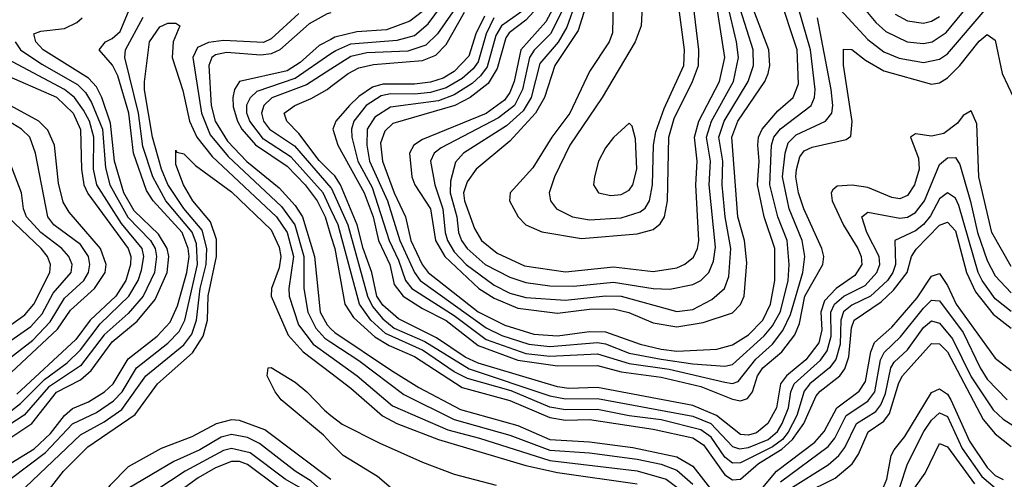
# Model space of a CAD drawing. Header units: inches. Extents: x 884549 to 1028252, y 526810 to 653624.
# Tile 299 of 656: x 899217 to 901693, y 615150 to 616305. Entities that reach past the tile are written whole.
import ezdxf

# ---------------------------------------------------------------- set-up
doc = ezdxf.new("R2010")
doc.units = ezdxf.units.IN
doc.header["$MEASUREMENT"] = 0
doc.layers.add('A8691', color=7, linetype='Continuous')
doc.layers.add('A9601', color=7, linetype='Continuous')

msp = doc.modelspace()

# ---------------------------------------------------------------- linework, layer by layer
at = {"layer": 'A8691', "color": 5}
for points, elevation in [([(899161.2, 615170), (899253.8, 615226.2), (899294.9, 615265.1), (899330, 615310.7), (899350, 615327.9), (899390, 615344.3), (899430.9, 615370), (899452.1, 615390), (899490, 615452.7), (899563, 615510), (899595.3, 615544.7), (899614, 615586), (899637.6, 615670), (899643, 615710), (899640.9, 615730), (899625.6, 615770), (899552.7, 615850), (899536.4, 615876.4), (899503.1, 615970), (899491.9, 616070), (899464.3, 616164.3), (899450.8, 616190.8), (899417.3, 616230), (899432.9, 616250), (899450, 616258.3), (899470, 616276.1), (899501.1, 616350)], 2880), ([(899919, 616321), (899850, 616256.9), (899830, 616248.4), (899730, 616253.1), (899691.7, 616248.3), (899664.6, 616235.4), (899652.9, 616210), (899674.1, 616070), (899696.3, 616016.3), (899741.2, 615961.2), (899875.6, 615835.6), (899909.3, 615790), (899931.8, 615710), (899931.4, 615630), (899941.4, 615570), (899961.5, 615530), (899984.6, 615504.6), (900000, 615494.4)], 2860), ([(900000, 616322.4), (899990, 616320), (899945.1, 616294.9), (899871.2, 616230), (899850, 616219.7), (899823.8, 616216.2), (899736.9, 616223.1), (899710, 616217.2), (899700.3, 616210), (899693.2, 616190), (899698.8, 616090), (899708.7, 616050), (899739.9, 615999.9), (899788.8, 615948.8), (899870, 615882.6), (899910, 615838.2), (899928.5, 615810), (899958.2, 615710), (899972.5, 615570), (899990, 615538.1), (900000, 615528.6)], 2880), ([(899190, 615251.4), (899247.4, 615290), (899310, 615369.4), (899370, 615400.4), (899396.8, 615423.2), (899450, 615495.9), (899512.3, 615547.7), (899558.2, 615601.8), (899587.8, 615670), (899592, 615710), (899588.2, 615730), (899566.3, 615766.3), (899504.9, 615824.9), (899479.5, 615870), (899455.9, 615950), (899445.6, 616045.6), (899423.9, 616110), (899410, 616136.4), (899390, 616158.7), (899276, 616230), (899257.7, 616250), (899253.2, 616270), (899270, 616276.2), (899330, 616283), (899361.3, 616298.7), (899374.6, 616310)], 2920), ([(899193.3, 615150), (899282.5, 615217.5), (899350, 615289.2), (899410, 615318), (899452.8, 615347.2), (899474.8, 615370), (899510.8, 615430), (899590, 615492.4), (899618.5, 615521.5), (899632.1, 615550), (899664.2, 615690), (899662.1, 615742.1), (899651.2, 615771.2), (899584.8, 615850), (899552.4, 615910), (899527, 615987), (899515.7, 616070), (899481.9, 616210), (899482.9, 616230), (899527.9, 616312.1)], 2860), ([(899232.1, 615130), (899370, 615262.1), (899430, 615294.2), (899474.2, 615325.8), (899534.3, 615410), (899630, 615487.6), (899650, 615514.7), (899662.1, 615550), (899670.9, 615630), (899686.1, 615690), (899688, 615730), (899676.3, 615776.3), (899630, 615830.6), (899590, 615890.9), (899574.1, 615930), (899551.3, 616010), (899531, 616129), (899531.2, 616148.8), (899543.8, 616250), (899570, 616287.5), (899590, 616296.6), (899610, 616296.3), (899620.3, 616290), (899602.9, 616250), (899600.4, 616210), (899627.1, 616127.1), (899644.4, 616050), (899662.9, 616010), (899701.5, 615961.5), (899862.6, 615810), (899890, 615770.1), (899905.8, 615710), (899893.8, 615630), (899895.1, 615610), (899918.6, 615538.6), (899954.8, 615490), (900000, 615457.5)], 2840), ([(899205.7, 616250), (899219.1, 616230), (899273.2, 616193.2), (899362.5, 616142.5), (899382.6, 616122.6), (899397.5, 616097.5), (899425.5, 616030), (899432.9, 615932.9), (899444.1, 615890), (899488.9, 615808.9), (899546.4, 615750), (899557.5, 615730), (899561.4, 615710), (899556.6, 615670), (899527.4, 615610), (899490, 615566.6), (899430, 615513.1), (899370, 615434.9), (899290, 615381.8), (899228.6, 615311.4), (899190, 615285.9)], 2940), ([(900000, 616256), (899970, 616240.5), (899922.6, 616197.4), (899890, 616176.9), (899770.2, 616149.8), (899757.4, 616130), (899753.2, 616110), (899754, 616086), (899764.7, 616050), (899776.1, 616030), (899810, 615990.5), (899890, 615937.3), (899934.9, 615890), (899965, 615850), (899985, 615810), (900000, 615760.9)], 2920), ([(900000, 615828.1), (899980.3, 615870), (899900.1, 615960.1), (899830, 616005), (899795.7, 616050), (899788.7, 616070), (899788.8, 616091.2), (899797.4, 616110), (899814.6, 616125.4), (899910, 616158.6), (900000, 616220.1)], 2940), ([(899196.9, 615323.1), (899219.7, 615340.3), (899279.5, 615400.5), (899337, 615443), (899370, 615475), (899419.5, 615540.5), (899491.9, 615610), (899515.2, 615650), (899523.9, 615676.1), (899529.2, 615710), (899524.9, 615730), (899473.2, 615793.2), (899411.4, 615890), (899403.1, 615930), (899403.9, 616010), (899392.4, 616050), (899377.9, 616077.9), (899354.7, 616110), (899330.3, 616130.3), (899186.2, 616206.2)], 2960), ([(899171.3, 616171.3), (899310, 616110.8), (899351.9, 616070), (899370.3, 616029.7), (899372.7, 615930), (899378.5, 615890), (899388.5, 615868.5), (899489.8, 615730), (899497.1, 615710), (899496.1, 615690), (899484.4, 615650), (899459, 615610), (899394.2, 615550), (899358.7, 615501.3), (899210, 615363.8)], 2980), ([(900000, 616181), (899938.3, 616141.7), (899851.4, 616108.6), (899831, 616090), (899825.5, 616070), (899830.7, 616050), (899845.5, 616030), (899908, 615988), (900000, 615882.7)], 2960), ([(899170, 615394.3), (899312.7, 615527.3), (899344.9, 615575.1), (899405.7, 615630), (899431.8, 615670), (899434.3, 615690), (899420.3, 615730), (899341.9, 615821.9), (899326.7, 615846.7), (899314.5, 615894.5), (899305.1, 615990), (899288, 616028), (899265.4, 616050), (899113.1, 616133.1)], 3020), ([(900000, 615922.2), (899970, 615951), (899919.2, 616019.2), (899889.3, 616050), (899882.7, 616070), (899908.7, 616090), (899950, 616107), (899990, 616130.2), (900000, 616137.6)], 2980), ([(899133.6, 615410), (899250, 615500), (899294, 615546), (899330, 615605.3), (899378.8, 615650), (899390.4, 615670), (899394, 615690), (899390, 615710), (899370, 615740.2), (899303.5, 615790), (899287.9, 615810), (899257.4, 615970), (899242.7, 616010), (899221.4, 616030), (899090.6, 616110.6)], 3040), ([(899104.3, 615435.7), (899245.6, 615534.4), (899273.9, 615566.1), (899301.8, 615618.2), (899346.4, 615670), (899349.2, 615690), (899340.8, 615710), (899323, 615730), (899270.4, 615770), (899234.5, 615810), (899226.6, 615830), (899221.5, 615870), (899180.1, 615980.1)], 3060), ([(899233.9, 615050), (899327.3, 615170), (899388.7, 615231.3), (899507.5, 615312.5), (899563.6, 615390), (899652.1, 615467.9), (899678.3, 615510), (899689.8, 615550), (899691.4, 615611.4), (899712.2, 615710), (899712.5, 615752.5), (899697.2, 615797.2), (899652.6, 615850), (899629.5, 615890), (899610, 615941.3), (899610, 615977.1), (899612.6, 615972.6), (899630, 615968.5), (899659.2, 615939.2), (899750, 615872.7), (899850, 615776.8), (899870, 615733.9), (899873.7, 615710), (899870, 615681.5), (899850.5, 615630), (899850, 615610), (899892.6, 615512.6), (899930, 615470), (900000, 615417.2)], 2820), ([(899150, 615506.1), (899230, 615563.2), (899252.8, 615590), (899293.4, 615670), (899295.1, 615690), (899287.2, 615710), (899271.1, 615730), (899187.8, 615810)], 3080), ([(900000, 615241), (899980.8, 615260.8), (899874.7, 615350), (899859.3, 615370), (899839.8, 615410), (899842, 615430), (899850, 615430.6), (899910, 615393.9), (899939.3, 615370), (899983.4, 615323.4), (900000, 615310.5)], 2780), ([(900000, 615149.8), (899833.9, 615273.9), (899770, 615297.8), (899750, 615299.4), (899711, 615289), (899650, 615256.5), (899573, 615227), (899490, 615181.2), (899444.6, 615135.4), (899310, 614976.1), (899290, 614958.6), (899247, 614930), (899150, 614884.6)], 2820), ([(900000, 615100.9), (899990, 615108.8), (899950, 615145.2), (899909.7, 615170), (899820, 615240), (899790, 615254.9), (899750, 615262.9), (899724.2, 615255.8), (899670, 615224), (899605.2, 615194.8), (899490, 615127.2), (899390, 615025.9), (899334.7, 614950), (899294.2, 614910), (899163.1, 614836.9)], 2840), ([(900000, 615056.6), (899990, 615064.4), (899930, 615124.7), (899885.1, 615150), (899796.6, 615216.6), (899750, 615227.2), (899730, 615222.4), (899633.3, 615170), (899522.7, 615097.3), (899458, 615030), (899410, 614993.8), (899363.1, 614936.9), (899316.4, 614890), (899180.6, 614799.4)], 2860), ([(900000, 615016.5), (899981.4, 615030), (899930, 615092.8), (899866.7, 615130), (899790, 615187.3), (899770, 615194.5), (899750, 615194.9), (899710, 615179), (899666, 615154), (899561.8, 615078.2), (899338, 614870), (899211.6, 614768.4)], 2880)]:
    msp.add_lwpolyline(points, dxfattribs=dict(at, elevation=elevation))
at = {"layer": 'A9601', "color": 5}
for points, elevation in [([(900668.2, 616428.2), (900621.6, 616278.4), (900562.7, 616190), (900537, 616110), (900514.3, 616070), (900450, 615999.7), (900364.7, 615930), (900342.4, 615897.6), (900333.3, 615870), (900336, 615850), (900360.5, 615780.5), (900378.8, 615750), (900418.1, 615718.1), (900487, 615687), (900590, 615671.3), (900710, 615684.1), (900810, 615672.2), (900870, 615681.7), (900890, 615690.4), (900911.5, 615708.5), (900921.8, 615730), (900925.3, 615750), (900917.2, 615890), (900921.2, 615950), (900914.5, 616010), (900924.6, 616050), (900976.9, 616150), (900990.1, 616210), (900968.4, 616350)], 3180), ([(900350.6, 616390), (900267.9, 616270), (900238.8, 616241.2), (900193.4, 616226.6), (900090, 616222.1), (900050, 616212.8), (900000, 616181)], 2960), ([(900000, 616220.1), (900011.8, 616228.2), (900050, 616244.4), (900166.3, 616253.7), (900210, 616265.3), (900244.8, 616295.2), (900314.3, 616390)], 2940), ([(900486, 616330), (900428.7, 616290), (900414.7, 616265.3), (900392.9, 616187.1), (900376, 616164), (900354.7, 616145.3), (900310, 616116.3), (900270, 616101.6), (900150, 616085.1), (900110, 616060.2), (900091.1, 616030), (900090, 615990), (900096.9, 615950), (900142, 615850), (900173.5, 615750), (900209.7, 615669.7), (900224, 615650), (900390, 615530.6), (900430, 615511.6), (900497.1, 615490), (900550, 615483.7), (900670, 615494.1), (900690, 615490.8), (900750, 615467), (900830, 615451.9), (900910, 615440), (900990, 615434.4), (901010, 615438.4), (901089.6, 615510.4), (901110, 615535.4), (901130, 615572.1), (901149.3, 615650), (901152.5, 615690), (901147.5, 615750), (901123.3, 615810), (901103.4, 615890), (901108, 615990), (901113.8, 616010), (901130, 616031.1), (901207.5, 616090), (901216.2, 616110), (901217.4, 616130), (901205.7, 616230), (901165.2, 616370)], 3060), ([(900510, 616325.9), (900490, 616304.5), (900448, 616272), (900439.9, 616260.1), (900417.7, 616182.3), (900394.9, 616145.1), (900350.1, 616110), (900311.4, 616090), (900155.6, 616044.4), (900135, 616025), (900124.7, 615995.3), (900129.5, 615950), (900159, 615870), (900187.8, 615810), (900201, 615750), (900229.4, 615690), (900244.7, 615670), (900370, 615571.1), (900437.3, 615537.3), (900510, 615515.1), (900570, 615510.4), (900650, 615521.1), (900690, 615520.3), (900777.3, 615490), (900830, 615476.7), (900870, 615472.2), (900970, 615477.4), (901010, 615487.7), (901050, 615513.5), (901085.6, 615550), (901105.1, 615590), (901115.9, 615650), (901116.1, 615730), (901089.3, 615810), (901072.7, 615890), (901076.6, 615950), (901073.5, 615990), (901075.1, 616010), (901084.2, 616030), (901123.8, 616076.2), (901162, 616110), (901176, 616144), (901172.1, 616230), (901126.1, 616370)], 3080), ([(900588.3, 616390), (900540.1, 616299.9), (900477.8, 616230), (900460.9, 616150), (900450, 616122.1), (900436.7, 616103.3), (900390, 616069.4), (900230, 616003.8), (900208, 615990), (900197.6, 615970), (900203.3, 615910), (900210.8, 615890), (900250.3, 615830.3), (900263, 615750), (900285.9, 615710), (900371.6, 615630), (900410, 615605.3), (900470, 615580), (900570, 615567.4), (900650, 615577.3), (900710, 615578.5), (900748.9, 615568.9), (900810, 615543), (900870, 615533.4), (900936.1, 615543.9), (901010, 615568.6), (901030, 615589.5), (901038.9, 615610), (901045.7, 615694.3), (901039.7, 615750), (901022.8, 615810), (901007.8, 616010), (901022.9, 616050), (901090.9, 616150), (901099.6, 616170), (901103.5, 616190), (901101, 616230), (901059.3, 616339.3)], 3120), ([(900612.3, 616390), (900552.4, 616270), (900511.3, 616228.7), (900499.3, 616210), (900481.4, 616130), (900461.3, 616090), (900421.5, 616058.5), (900276.8, 615983.2), (900259.5, 615970), (900250.4, 615950), (900261.4, 615890), (900281.4, 615830), (900287.1, 615770), (900293.4, 615750), (900310, 615722.1), (900339.8, 615690), (900410, 615637.9), (900450, 615617.9), (900490, 615607.4), (900590, 615600), (900690, 615611), (900730, 615610.2), (900870, 615572.2), (900910, 615576.8), (900958, 615602), (900989.5, 615630), (901000.3, 615659.7), (901005.7, 615730), (900991.5, 615810), (900983.6, 615890), (900985.2, 615950), (900975.4, 616010), (900989, 616050), (901048.8, 616150), (901062.6, 616190), (901061.5, 616230), (901029.5, 616330)], 3140), ([(900709.6, 616350), (900707.8, 616272.2), (900699.9, 616250), (900650, 616175.4), (900600.8, 616070), (900555.5, 616010), (900507.2, 615932.8), (900450.5, 615870), (900449.3, 615850), (900471, 615810), (900489.8, 615789.8), (900530, 615772.3), (900630, 615755.4), (900770, 615766.9), (900810, 615777.7), (900828.1, 615791.9), (900838.7, 615810), (900846.5, 615850), (900849.6, 616010), (900863, 616057), (900909.3, 616150), (900923.8, 616190), (900925.3, 616230), (900908.4, 616370)], 3220), ([(900783.8, 616370), (900780.3, 616290), (900764.7, 616250), (900682.3, 616110), (900600.6, 615990), (900561.7, 615910), (900548.7, 615870), (900551.8, 615850), (900566.8, 615830), (900607.3, 615810), (900650, 615802.5), (900730, 615807.1), (900777.7, 615822.3), (900790, 615831.5), (900800.9, 615850), (900808.3, 615890), (900810.7, 615990), (900816.9, 616023.1), (900837.6, 616082.4), (900887.3, 616190), (900889.2, 616230), (900870.4, 616370)], 3240), ([(901311.8, 616370), (901370, 616298.3), (901395.5, 616275.4), (901448.6, 616250), (901490, 616245.5), (901511.5, 616250), (901547, 616273), (901625.7, 616370)], 3060), ([(900615.6, 616350), (900593, 616287), (900571.1, 616248.9), (900525, 616195), (900503.2, 616110), (900483.5, 616076.5), (900441.4, 616038.6), (900333, 615970), (900313, 615947), (900300.8, 615899.2), (900299.9, 615870), (900316.1, 615810), (900320.5, 615770), (900328, 615750), (900342.6, 615730), (900387.9, 615690), (900450, 615658.3), (900490, 615645), (900550, 615636.5), (900610, 615635.1), (900710, 615645.5), (900810, 615629.6), (900851.9, 615628.1), (900910, 615639.9), (900930, 615650.1), (900950.2, 615670), (900962, 615698), (900966.6, 615733.4), (900951.3, 615890), (900954.1, 615950), (900944.5, 616010), (900956.5, 616050), (901011.9, 616150), (901024.9, 616210), (901019.9, 616250), (900998.4, 616338.4)], 3160), ([(900230, 616325.7), (900198.5, 616301.5), (900139.9, 616280.1), (900065.2, 616274.8), (900010, 616261.1), (900000, 616256)], 2920), ([(900000, 616137.6), (900043.5, 616170), (900070, 616184.1), (900107.1, 616192.9), (900230, 616202.5), (900263.7, 616216.3), (900290, 616242.8), (900336, 616324)], 2980), ([(901270, 616341.9), (901350, 616255.2), (901390, 616224.3), (901428.8, 616208.8), (901490, 616197.5), (901530, 616205.8), (901550, 616219.8), (901650, 616336)], 3040), ([(901419, 616319), (901450, 616302.7), (901490, 616296.7), (901510, 616301.7), (901530, 616313.5)], 3080), ([(900385.9, 616314.1), (900364, 616270), (900346.5, 616213.5), (900310, 616175.2), (900281.7, 616158.3), (900250, 616148), (900210, 616143.3), (900130, 616143.5), (900104.4, 616135.6), (900070, 616112.7), (900046.3, 616090), (900012.2, 616050), (900004.7, 616030), (900017.1, 615990), (900083.3, 615870), (900105.8, 615810), (900119.5, 615750), (900148, 615690), (900159.3, 615639.3), (900181.7, 615610), (900230, 615579.2), (900290, 615548.8), (900370, 615485.9), (900470, 615449.2), (900570, 615435.3), (900670, 615435.9), (900730, 615420.5), (900830, 615406.6), (900930, 615383.6), (901010, 615351), (901030, 615347.5), (901047.1, 615352.9), (901059.7, 615370), (901072.4, 615410), (901085.8, 615430), (901133.4, 615470), (901166.6, 615513.4), (901178.3, 615541.7), (901191.3, 615610), (901236.5, 615690), (901239.7, 615710), (901234.4, 615730), (901188.6, 615830), (901175.4, 615870), (901169.1, 615910), (901170.8, 615929.2), (901179.1, 615960.9), (901190, 615976), (901210, 615984.7), (901295.4, 616004.6), (901307.3, 616012.7), (901310.5, 616049.5), (901288.7, 616191.3), (901289.1, 616230.9), (901310, 616230.8), (901343.9, 616203.9), (901390, 616176.6), (901510, 616143.1), (901530, 616146.9), (901550, 616159), (901580.9, 616190), (901630, 616251.4), (901650, 616268.2), (901670, 616253.8), (901687.6, 616170), (901716.6, 616110)], 3020), ([(900409.9, 616310), (900389.9, 616270), (900370, 616199.2), (900357.8, 616182.2), (900330, 616157.7), (900290, 616133.8), (900250, 616122.1), (900210, 616117.9), (900150, 616119.2), (900126.2, 616113.8), (900088.3, 616090), (900057.6, 616050), (900052, 616030), (900052.7, 616010), (900067.3, 615950), (900103.3, 615883.3), (900146, 615750), (900170, 615700.7), (900187.7, 615650), (900203.1, 615630), (900310, 615561.5), (900390, 615501.3), (900490, 615466.1), (900550, 615459.5), (900670, 615465.1), (900750, 615440.7), (900850, 615426.7), (900990, 615393.9), (901010, 615390.9), (901023.9, 615396.1), (901068.3, 615451.7), (901110.4, 615490), (901135.9, 615524.1), (901155.4, 615564.6), (901186.7, 615670), (901191.6, 615710), (901184.5, 615750), (901151.8, 615830), (901135, 615910), (901141.8, 615970), (901150, 615995.7), (901170, 616015.8), (901243.7, 616050), (901259.1, 616070), (901261.7, 616090), (901257.5, 616130), (901223.7, 616310)], 3040), ([(901710, 615684.7), (901661.9, 615770), (901629.4, 615910), (901623.9, 616043.9), (901610, 616076.3), (901590, 616064.8), (901575, 616045), (901540.9, 616019.1), (901510, 616012.7), (901470, 616018.4), (901457.1, 616010), (901477.1, 615957.1), (901478.7, 615930), (901467.3, 615890), (901450, 615863.3), (901430, 615855.4), (901410, 615858.1), (901350, 615883.9), (901310.3, 615889.8), (901273.2, 615886.8), (901262.2, 615877.8), (901257.8, 615870), (901260.1, 615850), (901288.8, 615788.8), (901325.2, 615730), (901333.6, 615710), (901334.5, 615690), (901317.6, 615662.4), (901270, 615629.2), (901241.2, 615598.8), (901231.4, 615570), (901234.1, 615525.9), (901226.7, 615493.3), (901194, 615450), (901145.6, 615410), (901130.5, 615390), (901120.3, 615330), (901098.5, 615290), (901070, 615266.9), (901050, 615261.2), (901030, 615262.2), (900969.6, 615310), (900910, 615335.5), (900670, 615380.4), (900598.3, 615378.3), (900570, 615382.1), (900370, 615441.5), (900337.4, 615457.4), (900265.5, 615505.5), (900170, 615553.4), (900130, 615587.4), (900115.3, 615610), (900102.5, 615670), (900080.6, 615730), (900065.9, 615790), (900023.7, 615890), (900010, 615912.5), (900000, 615922.2)], 2980), ([(900000, 615882.7), (900001.2, 615881.2), (900042.3, 615790), (900091.7, 615610), (900104.1, 615584.1), (900130, 615553.3), (900158.5, 615530), (900236.1, 615496.1), (900347.6, 615427.6), (900550, 615359.4), (900590, 615351.9), (900670, 615353.4), (900910, 615308.7), (900955.1, 615290), (901010, 615232.4), (901026.9, 615226.9), (901050, 615230), (901099.2, 615250), (901122.8, 615270), (901134.6, 615290), (901150.1, 615330), (901156.1, 615370), (901164.9, 615390), (901230.8, 615449.2), (901247.3, 615472.7), (901257.5, 615510), (901257.3, 615570), (901266.2, 615590), (901290, 615610.3), (901343.2, 615636.8), (901372.5, 615670), (901379.8, 615690), (901378.5, 615710), (901347.8, 615770), (901334.7, 615810), (901350, 615821.7), (901430, 615806.4), (901450, 615809), (901470, 615820.4), (901492.1, 615850), (901530, 615941.6), (901550, 615957.8), (901570, 615959.1), (901581.3, 615941.3), (901608.4, 615848.4), (901625.4, 615770), (901650, 615699.6), (901670, 615661.7), (901710, 615618.8)], 2960), ([(901710, 615572), (901670, 615603.8), (901637.3, 615650), (901627.3, 615670), (901578.7, 615838.7), (901570, 615857.1), (901550, 615870.4), (901530, 615855.3), (901507.5, 615812.5), (901490, 615790.3), (901470, 615774.5), (901417.7, 615750), (901419.5, 615690), (901412.9, 615670), (901399.2, 615650), (901356.8, 615610), (901310, 615587.7), (901288.8, 615571.2), (901281.9, 615550), (901280.7, 615490), (901269.2, 615450.8), (901253.9, 615430), (901204, 615390), (901190, 615371.7), (901171.1, 615310), (901150, 615268.6), (901135, 615250), (901110, 615231.7), (901030, 615191.7), (901010, 615190.7), (900990, 615205.4), (900955.8, 615255.8), (900930, 615274.7), (900830, 615299.2), (900750, 615309.2), (900670, 615325.6), (900590, 615324.9), (900550, 615331.5), (900452.7, 615372.7), (900343.1, 615403.1), (900310, 615420.3), (900230, 615474.5), (900136.7, 615516.7), (900100.3, 615550), (900071.4, 615590), (900017.9, 615790), (900000, 615828.1)], 2940), ([(900000, 615760.9), (900009.5, 615730), (900035, 615590), (900056.9, 615557), (900110, 615507.8), (900146, 615486), (900210, 615458.5), (900330, 615380.7), (900450, 615348.3), (900550, 615305.7), (900590, 615298.2), (900650, 615300.1), (900810, 615275.7), (900910, 615253.8), (900936.8, 615236.8), (900990, 615161), (901010, 615148.2), (901030, 615150), (901074.9, 615190), (901134, 615226), (901160.8, 615250), (901188.9, 615290), (901220.4, 615359.6), (901230, 615371.7), (901279.7, 615410), (901292.5, 615427.5), (901302.3, 615457.7), (901309.1, 615530.9), (901315.9, 615550), (901383.8, 615596.1), (901414.3, 615625.7), (901449.1, 615670), (901459.9, 615710), (901471.4, 615728.6), (901530, 615788.6), (901550, 615796.6), (901570, 615774.4), (901598.3, 615670), (901620.9, 615620.9), (901665.2, 615565.2), (901710, 615530)], 2920), ([(901051.7, 615088.3), (901120.2, 615170), (901217, 615243), (901239.9, 615270), (901272.4, 615330), (901328.5, 615371.5), (901344, 615396), (901357.8, 615470), (901366.5, 615493.5), (901410, 615532.2), (901474.2, 615605.8), (901510, 615660.3), (901530, 615667.2), (901550, 615637.3), (901572.4, 615590), (901670, 615454.7), (901710, 615423.3)], 2880), ([(901130, 615143.2), (901250, 615232.1), (901266.7, 615253.3), (901295.3, 615310), (901350, 615346.4), (901367.3, 615370), (901382.2, 615450), (901390.9, 615469.1), (901432.1, 615507.9), (901490, 615580.5), (901510, 615600.2), (901519.4, 615599.4), (901530, 615598.4), (901590, 615519.4), (901632, 615430), (901650, 615401.8), (901700.1, 615350)], 2860), ([(900000, 615528.6), (900010, 615519.1), (900150, 615425.3), (900220.8, 615380.8), (900325.4, 615325.4), (900470, 615285), (900550.3, 615250.3), (900650, 615244.5), (900758.8, 615230), (900870, 615206), (900910, 615182.6), (900990, 615079.8)], 2880), ([(901154, 615126), (901250, 615186.5), (901276.9, 615210), (901292.4, 615230), (901321.7, 615290), (901370, 615320.5), (901382.9, 615337.1), (901394.2, 615365.8), (901407.8, 615430), (901415.9, 615444.1), (901450, 615475.5), (901490, 615531.4), (901510, 615548.3), (901530, 615542.2), (901563.2, 615503.2), (901610, 615407.2), (901664.9, 615324.9), (901690, 615301.4), (901745.5, 615265.5)], 2840), ([(900000, 615494.4), (900070, 615448.3), (900183.1, 615363.1), (900310, 615300.3), (900450, 615260.7), (900550, 615222.9), (900650, 615216.8), (900770, 615200.9), (900830, 615187.7), (900870, 615172.5), (900910, 615138.1)], 2860), ([(901190, 615114.6), (901267.6, 615152.4), (901310.9, 615189.1), (901326.8, 615213.2), (901350.7, 615269.3), (901390, 615295.7), (901404.6, 615315.4), (901427.9, 615392.1), (901437.5, 615410), (901510, 615491.6), (901530, 615490.3), (901550, 615470.6), (901640, 615300), (901670, 615264.5), (901710, 615232.8)], 2820), ([(900000, 615457.5), (900066.2, 615410), (900154.9, 615334.9), (900294.1, 615274.1), (900373.6, 615253.6), (900550, 615197.2), (900770, 615171.1), (900842.8, 615150), (900890, 615114.9)], 2840), ([(900000, 615417.2), (900050, 615379.4), (900129.5, 615309.5), (900165.3, 615290), (900270, 615250), (900490, 615184.4), (900570, 615167.4), (900770, 615138.9)], 2820), ([(901389.1, 615130), (901397.8, 615150), (901409, 615210), (901416.3, 615223.7), (901442.7, 615257.3), (901510, 615368.4), (901530, 615377), (901550, 615363.7), (901558.9, 615350), (901605.5, 615245.5), (901650, 615179.3), (901670, 615159.6), (901690, 615149.3)], 2780), ([(900000, 615310.5), (900028.4, 615288.4), (900121.2, 615241.2), (900230, 615193.3), (900310, 615163.2), (900415.6, 615135.6)], 2780), ([(901430, 615130), (901450, 615188.4), (901490.8, 615270), (901510, 615298.6), (901530, 615316.7), (901550, 615307.7), (901587.4, 615227.4), (901636.8, 615156.8), (901670, 615128.3)], 2760), ([(900203.6, 615083.6), (900116.7, 615156.7), (900030.3, 615210), (900000, 615241)], 2780), ([(901436.3, 615083.7), (901494.4, 615165.6), (901530, 615240.1), (901550, 615231.6), (901618.5, 615138.5)], 2740)]:
    msp.add_lwpolyline(points, dxfattribs=dict(at, elevation=elevation))
at = {"layer": 'A9601', "color": 5, "elevation": 3260}
msp.add_lwpolyline([(900750, 616045.1), (900710, 616009.1), (900690, 615983.2), (900672.8, 615950), (900662.5, 615910), (900660.5, 615890), (900672.9, 615870), (900703.3, 615863.3), (900730, 615865.7), (900750, 615876.9), (900759, 615890), (900769.3, 615930), (900765.9, 616005.9), (900757.5, 616037.5)], close=True, dxfattribs=at)

doc.saveas('drawing.dxf')
